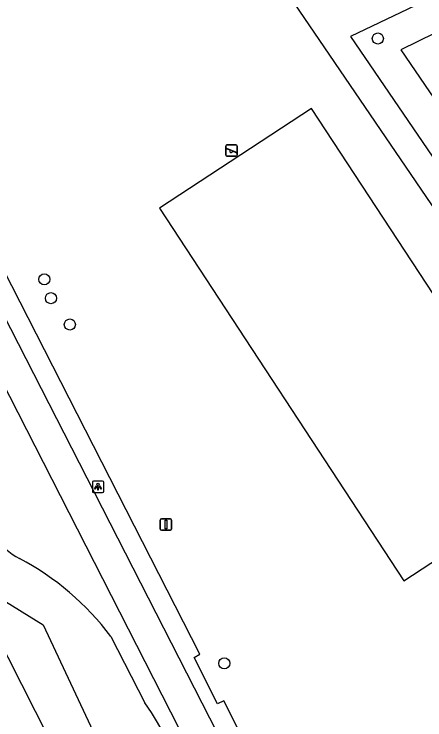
# Model space of a CAD drawing. Extents: x 159353 to 160616, y 385893 to 387321.
# Drawn here: x 159726.1 to 159762.3, y 386665.3 to 386727.3 of the extents above; entities that cross this region are included whole.
import ezdxf

# ---------------------------------------------------------------- set-up
doc = ezdxf.new("R2010")
doc.units = 0
for name, color, linetype in [('IMGEO_Berm_groen', 7, 'Continuous'), ('IMGEO_Boom', 7, 'Continuous'), ('IMGEO_Fietspad_gesloten', 7, 'Continuous'), ('IMGEO_Groenvoorziening', 7, 'Continuous'), ('IMGEO_Lichtpunt', 7, 'Continuous'), ('IMGEO_Speelvoorziening', 7, 'Continuous'), ('IMGEO_Verkeersbordpaal', 7, 'Continuous'), ('IMGEO_Voetpad_halfverhard', 7, 'Continuous'), ('IMGEO_Voetpad_open', 7, 'Continuous'), ('IMGEO_Waterloop', 7, 'Continuous')]:
    doc.layers.add(name, color=color, linetype=linetype)

msp = doc.modelspace()

# ---------------------------------------------------------------- linework, layer by layer
at = {"layer": 'IMGEO_Berm_groen'}
msp.add_lwpolyline([(159734.646, 386672.595), (159737.643, 386666.752)], dxfattribs=at)
for centre, radius, start, end in [((159729.082, 386684.269), 5.407, 211.08343, 242.83434), ((159715.424, 386658.229), 23.997, 36.77375, 62.20836), ((159712.615, 386649.392), 30.459, 3.83611, 34.74599)]:
    msp.add_arc(centre, radius, start, end, dxfattribs=at)
at = {"layer": 'IMGEO_Boom'}
for centre in [(159758.135, 386725.198), (159728.806, 386704.008), (159729.382, 386702.355), (159731.047, 386700.036), (159744.626, 386670.23)]:
    msp.add_circle(centre, 0.489, dxfattribs=at)
at = {"layer": 'IMGEO_Fietspad_gesloten'}
for points in [[(159682.71, 386784.054), (159758.813, 386635.137), (159796.533, 386561.328)], [(159699.609, 386744.934), (159756.288, 386633.826)]]:
    msp.add_lwpolyline(points, dxfattribs=at)
at = {"layer": 'IMGEO_Groenvoorziening'}
for points in [[(159764.634, 386726.397), (159760.151, 386724.197), (159779.818, 386695.378)], [(159773.812, 386686.27), (159752.312, 386719.042), (159738.934, 386710.266), (159760.434, 386677.493), (159773.812, 386686.27)]]:
    msp.add_lwpolyline(points, dxfattribs=at)
at = {"layer": 'IMGEO_Lichtpunt'}
for p, q in [((159733.026, 386686.174), (159733.026, 386685.367)), ((159733.026, 386686.174), (159733.026, 386685.367)), ((159733.928, 386686.269), (159733.12, 386686.269)), ((159733.928, 386686.269), (159733.12, 386686.269)), ((159734.022, 386685.367), (159734.022, 386686.174)), ((159734.022, 386685.367), (159734.022, 386686.174)), ((159733.12, 386685.273), (159733.928, 386685.273)), ((159733.12, 386685.273), (159733.928, 386685.273))]:
    msp.add_line(p, q, dxfattribs=at)
for points in [[(159733.4, 386685.838), (159733.439, 386685.81), (159733.251, 386685.548), (159733.213, 386685.575), (159733.4, 386685.838)], [(159733.502, 386685.79), (159733.549, 386685.79), (159733.549, 386685.468), (159733.502, 386685.468), (159733.502, 386685.79)], [(159733.612, 386685.81), (159733.65, 386685.837), (159733.837, 386685.575), (159733.798, 386685.547), (159733.612, 386685.81)]]:
    msp.add_lwpolyline(points, dxfattribs=at)
msp.add_circle((159733.525, 386685.972), 0.0994, dxfattribs=at)
for centre, start, end in [((159733.12, 386686.174), 90, 180), ((159733.12, 386686.174), 90, 180), ((159733.928, 386686.174), 0, 90), ((159733.928, 386686.174), 0, 90), ((159733.12, 386685.367), 180, 270), ((159733.12, 386685.367), 180, 270), ((159733.928, 386685.367), 270, 0), ((159733.928, 386685.367), 270, 360)]:
    msp.add_arc(centre, 0.0946, start, end, dxfattribs=at)
at = {"layer": 'IMGEO_Speelvoorziening'}
for p, q in [((159744.865, 386715.835), (159745.655, 386715.835)), ((159745.655, 386715.835), (159744.865, 386715.835)), ((159744.765, 386714.935), (159744.765, 386715.735)), ((159744.765, 386715.735), (159744.765, 386714.935)), ((159745.148, 386715.363), (159744.809, 386715.5)), ((159744.834, 386715.56), (159745.71, 386715.207)), ((159745.686, 386715.147), (159745.346, 386715.284)), ((159745.755, 386715.735), (159745.755, 386714.935)), ((159745.755, 386714.935), (159745.755, 386715.735)), ((159745.655, 386714.835), (159744.865, 386714.835)), ((159744.865, 386714.835), (159745.655, 386714.835))]:
    msp.add_line(p, q, dxfattribs=at)
for centre, radius, start, end in [((159744.865, 386715.735), 0.1, 90, 180), ((159744.865, 386715.735), 0.1, 90, 180), ((159745.655, 386715.735), 0.1, 0, 90), ((159745.655, 386715.735), 0.1, 360, 90), ((159744.822, 386715.53), 0.0327, 68.07798, 248.07798), ((159745.227, 386715.273), 0.12, 130.99278, 5.16318), ((159745.698, 386715.177), 0.0327, 248.07798, 68.07798), ((159744.865, 386714.935), 0.1, 180, 270), ((159744.865, 386714.935), 0.1, 180, 270), ((159745.655, 386714.935), 0.1, 270, 0), ((159745.655, 386714.935), 0.1, 270, 0)]:
    msp.add_arc(centre, radius, start, end, dxfattribs=at)
at = {"layer": 'IMGEO_Verkeersbordpaal'}
for p, q in [((159739.102, 386682.939), (159739.892, 386682.939)), ((159739.892, 386682.939), (159739.102, 386682.939)), ((159739.002, 386682.039), (159739.002, 386682.839)), ((159739.002, 386682.839), (159739.002, 386682.039)), ((159739.992, 386682.839), (159739.992, 386682.039)), ((159739.992, 386682.039), (159739.992, 386682.839)), ((159739.892, 386681.939), (159739.102, 386681.939)), ((159739.102, 386681.939), (159739.892, 386681.939))]:
    msp.add_line(p, q, dxfattribs=at)
msp.add_lwpolyline([(159739.422, 386682.814), (159739.572, 386682.814), (159739.572, 386682.064), (159739.422, 386682.064), (159739.422, 386682.814)], dxfattribs=at)
for centre, start, end in [((159739.102, 386682.839), 90, 180), ((159739.102, 386682.839), 90, 180), ((159739.892, 386682.839), 0, 90), ((159739.892, 386682.839), 360, 90), ((159739.102, 386682.039), 180, 270), ((159739.102, 386682.039), 180, 270), ((159739.892, 386682.039), 270, 0), ((159739.892, 386682.039), 270, 0)]:
    msp.add_arc(centre, 0.1, start, end, dxfattribs=at)
at = {"layer": 'IMGEO_Voetpad_halfverhard'}
for points in [[(159776.256, 386690.955), (159736.025, 386750), (159732.19, 386755.628), (159727.116, 386756.71)], [(159763.298, 386729.024), (159755.722, 386725.366), (159777.265, 386693.796)]]:
    msp.add_lwpolyline(points, dxfattribs=at)
at = {"layer": 'IMGEO_Voetpad_open'}
msp.add_lwpolyline([(159755.367, 386645.61), (159744.579, 386666.947), (159744.044, 386666.674), (159741.973, 386670.733), (159742.489, 386671.032), (159720.171, 386714.693), (159719.629, 386714.416), (159717.831, 386717.971), (159718.358, 386718.241), (159704.721, 386744.934)], dxfattribs=at)
at = {"layer": 'IMGEO_Waterloop'}
msp.add_lwpolyline([(159710.366, 386705.912), (159724.749, 386676.04), (159728.709, 386673.628), (159730.666, 386669.427), (159741.028, 386647.296), (159742.068, 386643.955), (159744.622, 386637.572), (159742.796, 386636.795), (159729.23, 386663.609), (159715.982, 386689.738), (159703.721, 386713.923), (159679.019, 386762.02), (159680.239, 386762.508), (159710.366, 386705.912)], dxfattribs=at)

doc.saveas('drawing.dxf')
